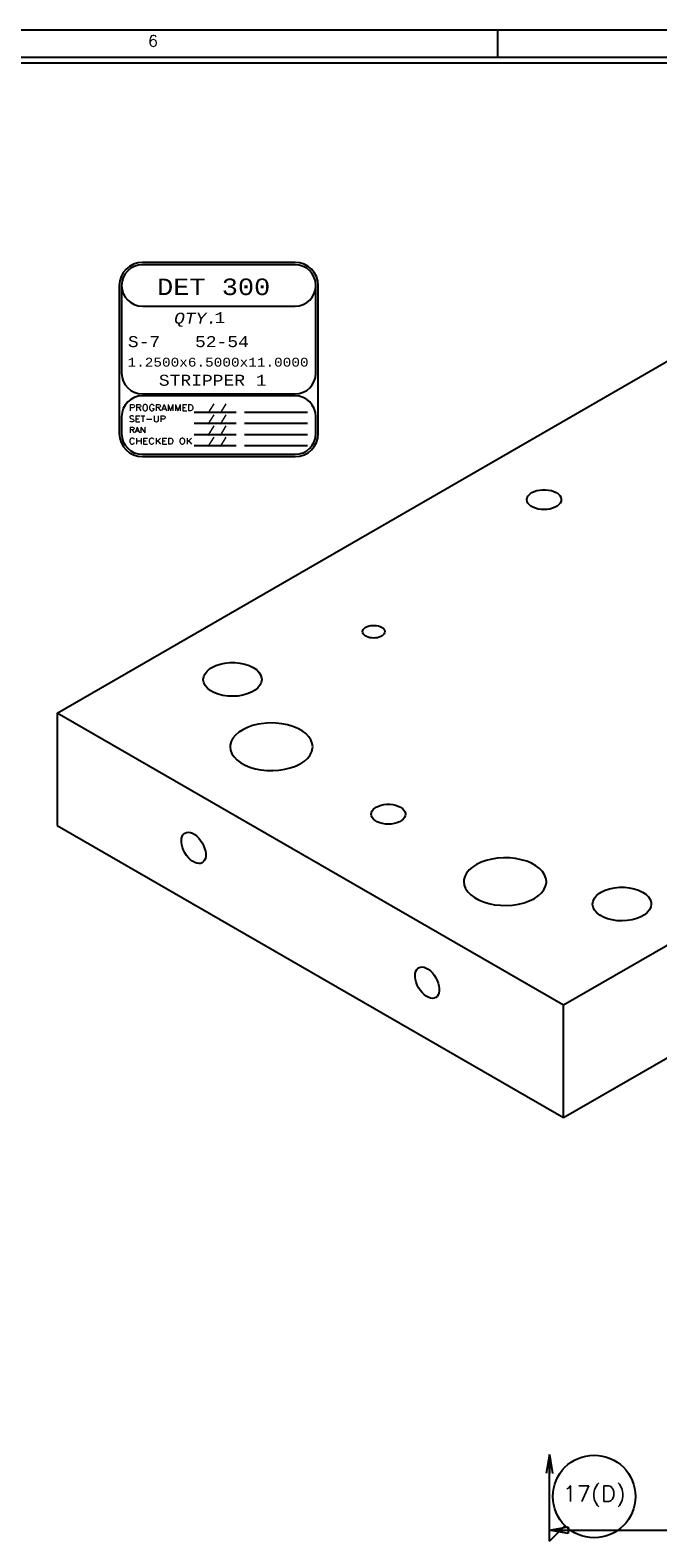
# Model space of a CAD drawing. Header units: inches. Extents: x 3 to 289, y 4 to 291.
# Tile 357 of 634: x 127.93 to 133.63, y 194.79 to 208.49. Entities that reach past the tile are written whole.
import ezdxf
from ezdxf.enums import TextEntityAlignment as Align

# ---------------------------------------------------------------- set-up
doc = ezdxf.new("R2010")
doc.units = ezdxf.units.IN
doc.header["$LTSCALE"] = 0.5
doc.header["$MEASUREMENT"] = 0
for name, color, linetype in [('DBU', 7, 'Continuous'), ('PLOTVIEW1', 7, 'Continuous'), ('STR_1', 7, 'Continuous')]:
    doc.layers.add(name, color=color, linetype=linetype)
doc.styles.add('VERO0-Simplex', font='simplex_.ttf')
doc.styles.add('VERO2-Courier New', font='cour.ttf')
doc.styles.add('VERO3-RomanS', font='romans__.ttf')
doc.styles.add('VERO5-RomanD', font='romand__.ttf')
doc.styles.add('VERO8-Courier New', font='couri.ttf')

# ---------------------------------------------------------------- blocks, each defined once
blk = doc.blocks.new('ArrowheadClosed')
at = {"color": 0}
for p, q in [((0, 0), (-1, 0.176)), ((-1, 0.176), (-1, -0.176)), ((-1, -0.176), (0, 0))]:
    blk.add_line(p, q, dxfattribs=at)
blk = doc.blocks.new('ArrowheadOpen')
at = {"color": 0}
for q in [(-1, 0.176), (-1, -0.176), (-1, 0)]:
    blk.add_line((0, 0), q, dxfattribs=at)

msp = doc.modelspace()

# ---------------------------------------------------------------- linework, layer by layer
at = {"layer": 'DBU', "color": 56, "linetype": 'Continuous'}
msp.add_line((132.645, 194.76), (132.787, 194.902), dxfattribs=at)
msp.add_circle((133.052, 195.167), 0.375, dxfattribs=at)
at = {"layer": 'PLOTVIEW1', "color": 97, "linetype": 'Continuous'}
for p, q in [((161.175, 208.49), (115.175, 208.49)), ((132.175, 208.49), (132.175, 208.24)), ((161.175, 208.24), (115.175, 208.24)), ((161.175, 208.19), (115.175, 208.19))]:
    msp.add_line(p, q, dxfattribs=at)
at = {"layer": 'PLOTVIEW1', "color": 7, "linetype": 'Continuous'}
for p, q in [((130.337, 206.378), (128.95, 206.378)), ((130.337, 206.357), (128.95, 206.357)), ((128.741, 206.17), (128.741, 204.824)), ((128.762, 206.17), (128.762, 205.373)), ((130.525, 205.373), (130.525, 206.17)), ((130.546, 204.824), (130.546, 206.17)), ((128.95, 205.982), (130.337, 205.982)), ((128.95, 205.185), (130.337, 205.185)), ((130.337, 205.166), (128.95, 205.166)), ((128.762, 204.979), (128.762, 204.824)), ((129.421, 205.02), (129.803, 205.02)), ((129.878, 205.02), (130.449, 205.02)), ((130.525, 204.824), (130.525, 204.979)), ((129.421, 204.919), (129.803, 204.919)), ((129.421, 204.817), (129.803, 204.817)), ((129.878, 204.919), (130.449, 204.919)), ((129.878, 204.817), (130.449, 204.817)), ((129.421, 204.716), (129.803, 204.716)), ((129.878, 204.716), (130.449, 204.716)), ((128.95, 204.637), (130.337, 204.637)), ((128.95, 204.616), (130.337, 204.616))]:
    msp.add_line(p, q, dxfattribs=at)
for centre, radius, start, end in [((128.95, 206.17), 0.209, 90, 180), ((128.95, 206.17), 0.188, 90, 180), ((128.95, 206.17), 0.188, 90, 270), ((130.337, 206.17), 0.209, 0, 90), ((130.337, 206.17), 0.188, 0, 90), ((130.337, 206.17), 0.188, 270, 90), ((128.95, 205.373), 0.188, 180, 270), ((130.337, 205.373), 0.188, 270, 0), ((128.95, 204.979), 0.188, 90, 180), ((130.337, 204.979), 0.188, 0, 90), ((128.95, 204.824), 0.209, 180, 270), ((128.95, 204.824), 0.188, 180, 270), ((130.337, 204.824), 0.188, 270, 0), ((130.337, 204.824), 0.209, 270, 0)]:
    msp.add_arc(centre, radius, start, end, dxfattribs=at)
at = {"layer": 'STR_1', "color": 190, "linetype": 'Continuous'}
for p, q in [((128.178, 202.285), (135.956, 206.775)), ((132.443, 204.24), (132.45, 204.255)), ((132.45, 204.255), (132.462, 204.269)), ((132.462, 204.269), (132.477, 204.282)), ((132.477, 204.282), (132.486, 204.288)), ((132.486, 204.288), (132.507, 204.298)), ((132.507, 204.298), (132.531, 204.306)), ((132.531, 204.306), (132.556, 204.311)), ((132.556, 204.311), (132.583, 204.314)), ((132.583, 204.314), (132.611, 204.314)), ((132.611, 204.314), (132.637, 204.311)), ((132.637, 204.311), (132.663, 204.306)), ((132.663, 204.306), (132.687, 204.298)), ((132.687, 204.298), (132.707, 204.288)), ((132.707, 204.288), (132.725, 204.276)), ((132.725, 204.276), (132.739, 204.262)), ((132.739, 204.262), (132.748, 204.247)), ((132.441, 204.224), (132.443, 204.24)), ((132.443, 204.208), (132.441, 204.224)), ((132.45, 204.193), (132.443, 204.208)), ((132.462, 204.179), (132.45, 204.193)), ((132.477, 204.166), (132.462, 204.179)), ((132.496, 204.155), (132.477, 204.166)), ((132.519, 204.146), (132.496, 204.155)), ((132.543, 204.139), (132.519, 204.146)), ((132.57, 204.135), (132.543, 204.139)), ((132.597, 204.134), (132.57, 204.135)), ((132.624, 204.135), (132.597, 204.134)), ((132.65, 204.139), (132.624, 204.135)), ((132.675, 204.146), (132.65, 204.139)), ((132.697, 204.155), (132.675, 204.146)), ((132.717, 204.166), (132.697, 204.155)), ((132.732, 204.179), (132.717, 204.166)), ((132.744, 204.193), (132.732, 204.179)), ((132.751, 204.208), (132.744, 204.193)), ((132.748, 204.247), (132.753, 204.232)), ((132.753, 204.224), (132.751, 204.208)), ((132.753, 204.232), (132.753, 204.224)), ((140.552, 204.122), (132.774, 199.631)), ((130.95, 203.025), (130.951, 203.035)), ((130.951, 203.015), (130.95, 203.025)), ((130.951, 203.035), (130.956, 203.045)), ((130.956, 203.045), (130.963, 203.054)), ((130.963, 203.054), (130.973, 203.062)), ((130.973, 203.062), (130.979, 203.066)), ((130.979, 203.066), (130.992, 203.072)), ((130.992, 203.072), (131.008, 203.077)), ((131.008, 203.077), (131.024, 203.081)), ((131.024, 203.081), (131.041, 203.082)), ((131.041, 203.082), (131.059, 203.082)), ((131.059, 203.082), (131.076, 203.081)), ((131.076, 203.081), (131.093, 203.077)), ((131.093, 203.077), (131.108, 203.072)), ((131.108, 203.072), (131.121, 203.066)), ((131.121, 203.066), (131.132, 203.058)), ((131.132, 203.058), (131.141, 203.049)), ((131.141, 203.049), (131.147, 203.04)), ((131.147, 203.04), (131.15, 203.03)), ((131.151, 203.025), (131.149, 203.015)), ((131.15, 203.03), (131.151, 203.025)), ((130.956, 203.005), (130.951, 203.015)), ((130.963, 202.996), (130.956, 203.005)), ((130.973, 202.987), (130.963, 202.996)), ((130.986, 202.98), (130.973, 202.987)), ((131, 202.974), (130.986, 202.98)), ((131.016, 202.97), (131, 202.974)), ((131.033, 202.968), (131.016, 202.97)), ((131.05, 202.967), (131.033, 202.968)), ((131.068, 202.968), (131.05, 202.967)), ((131.085, 202.97), (131.068, 202.968)), ((131.1, 202.974), (131.085, 202.97)), ((131.115, 202.98), (131.1, 202.974)), ((131.127, 202.987), (131.115, 202.98)), ((131.137, 202.996), (131.127, 202.987)), ((131.145, 203.005), (131.137, 202.996)), ((131.149, 203.015), (131.145, 203.005)), ((129.699, 202.739), (129.744, 202.744)), ((129.744, 202.744), (129.79, 202.744)), ((129.79, 202.744), (129.836, 202.739)), ((129.503, 202.591), (129.507, 202.617)), ((129.507, 202.617), (129.519, 202.643)), ((129.519, 202.643), (129.538, 202.667)), ((129.538, 202.667), (129.564, 202.689)), ((129.564, 202.689), (129.581, 202.699)), ((129.581, 202.699), (129.616, 202.716)), ((129.616, 202.716), (129.656, 202.73)), ((129.656, 202.73), (129.699, 202.739)), ((129.836, 202.739), (129.879, 202.73)), ((129.879, 202.73), (129.919, 202.717)), ((129.919, 202.717), (129.955, 202.7)), ((129.955, 202.7), (129.985, 202.68)), ((129.985, 202.68), (130.008, 202.657)), ((130.008, 202.657), (130.024, 202.632)), ((130.024, 202.632), (130.033, 202.606)), ((130.033, 202.606), (130.034, 202.591)), ((129.503, 202.588), (129.503, 202.591)), ((129.508, 202.562), (129.503, 202.588)), ((129.52, 202.536), (129.508, 202.562)), ((129.54, 202.512), (129.52, 202.536)), ((129.567, 202.491), (129.54, 202.512)), ((129.6, 202.472), (129.567, 202.491)), ((129.638, 202.457), (129.6, 202.472)), ((129.94, 202.474), (129.903, 202.459)), ((129.973, 202.493), (129.94, 202.474)), ((129.999, 202.515), (129.973, 202.493)), ((130.018, 202.539), (129.999, 202.515)), ((130.03, 202.564), (130.018, 202.539)), ((130.034, 202.591), (130.03, 202.564)), ((129.68, 202.446), (129.638, 202.457)), ((129.725, 202.44), (129.68, 202.446)), ((129.771, 202.438), (129.725, 202.44)), ((129.817, 202.44), (129.771, 202.438)), ((129.861, 202.447), (129.817, 202.44)), ((129.903, 202.459), (129.861, 202.447)), ((132.774, 199.631), (128.178, 202.285)), ((128.178, 202.285), (128.178, 201.264)), ((130.108, 202.195), (130.054, 202.191)), ((130.163, 202.194), (130.108, 202.195)), ((129.795, 202.085), (129.772, 202.056)), ((129.825, 202.111), (129.795, 202.085)), ((129.862, 202.134), (129.825, 202.111)), ((129.904, 202.155), (129.862, 202.134)), ((129.951, 202.171), (129.904, 202.155)), ((130.001, 202.183), (129.951, 202.171)), ((130.054, 202.191), (130.001, 202.183)), ((130.217, 202.188), (130.163, 202.194)), ((130.269, 202.178), (130.217, 202.188)), ((130.317, 202.163), (130.269, 202.178)), ((130.362, 202.145), (130.317, 202.163)), ((130.401, 202.123), (130.362, 202.145)), ((130.435, 202.098), (130.401, 202.123)), ((130.462, 202.07), (130.435, 202.098)), ((130.481, 202.041), (130.462, 202.07)), ((129.748, 201.994), (129.747, 201.979)), ((129.747, 201.979), (129.751, 201.947)), ((129.756, 202.026), (129.748, 201.994)), ((129.751, 201.947), (129.763, 201.916)), ((129.772, 202.056), (129.756, 202.026)), ((130.475, 201.905), (130.49, 201.935)), ((130.493, 202.01), (130.481, 202.041)), ((130.49, 201.935), (130.496, 201.967)), ((130.497, 201.979), (130.493, 202.01)), ((130.496, 201.967), (130.497, 201.979)), ((129.763, 201.916), (129.783, 201.887)), ((129.783, 201.887), (129.809, 201.859)), ((129.809, 201.859), (129.843, 201.834)), ((129.843, 201.834), (129.882, 201.812)), ((129.882, 201.812), (129.927, 201.794)), ((129.927, 201.794), (129.975, 201.779)), ((130.243, 201.774), (130.293, 201.786)), ((130.293, 201.786), (130.34, 201.802)), ((130.34, 201.802), (130.382, 201.823)), ((130.382, 201.823), (130.387, 201.825)), ((130.387, 201.825), (130.423, 201.849)), ((130.423, 201.849), (130.452, 201.876)), ((130.452, 201.876), (130.475, 201.905)), ((129.975, 201.779), (130.027, 201.769)), ((130.027, 201.769), (130.081, 201.763)), ((130.081, 201.763), (130.136, 201.762)), ((130.136, 201.762), (130.19, 201.766)), ((130.19, 201.766), (130.243, 201.774)), ((131.026, 201.366), (131.029, 201.382)), ((131.029, 201.382), (131.036, 201.397)), ((131.036, 201.397), (131.047, 201.411)), ((131.047, 201.411), (131.063, 201.424)), ((131.063, 201.424), (131.072, 201.43)), ((131.072, 201.43), (131.093, 201.44)), ((131.093, 201.44), (131.117, 201.448)), ((131.117, 201.448), (131.142, 201.453)), ((131.142, 201.453), (131.169, 201.456)), ((131.169, 201.456), (131.196, 201.456)), ((131.196, 201.456), (131.223, 201.453)), ((131.223, 201.453), (131.249, 201.448)), ((131.249, 201.448), (131.272, 201.44)), ((131.272, 201.44), (131.293, 201.43)), ((131.293, 201.43), (131.311, 201.418)), ((131.311, 201.418), (131.324, 201.404)), ((131.324, 201.404), (131.334, 201.39)), ((131.334, 201.39), (131.338, 201.374)), ((131.338, 201.374), (131.339, 201.366)), ((128.178, 201.264), (132.774, 198.61)), ((131.029, 201.35), (131.026, 201.366)), ((131.036, 201.335), (131.029, 201.35)), ((131.047, 201.321), (131.036, 201.335)), ((131.063, 201.308), (131.047, 201.321)), ((131.082, 201.297), (131.063, 201.308)), ((131.105, 201.288), (131.082, 201.297)), ((131.129, 201.281), (131.105, 201.288)), ((131.156, 201.277), (131.129, 201.281)), ((131.183, 201.276), (131.156, 201.277)), ((131.21, 201.277), (131.183, 201.276)), ((131.236, 201.281), (131.21, 201.277)), ((131.261, 201.288), (131.236, 201.281)), ((131.283, 201.297), (131.261, 201.288)), ((131.302, 201.308), (131.283, 201.297)), ((131.318, 201.321), (131.302, 201.308)), ((131.33, 201.335), (131.318, 201.321)), ((131.337, 201.35), (131.33, 201.335)), ((131.339, 201.366), (131.337, 201.35)), ((132.774, 198.61), (137.535, 201.359)), ((129.304, 201.124), (129.306, 201.145)), ((129.305, 201.112), (129.304, 201.124)), ((129.308, 201.089), (129.305, 201.112)), ((129.306, 201.145), (129.311, 201.164)), ((129.311, 201.164), (129.319, 201.179)), ((129.319, 201.179), (129.33, 201.191)), ((129.33, 201.191), (129.337, 201.195)), ((129.337, 201.195), (129.352, 201.201)), ((129.352, 201.201), (129.368, 201.203)), ((129.368, 201.203), (129.386, 201.2)), ((129.386, 201.2), (129.405, 201.193)), ((129.405, 201.193), (129.425, 201.182)), ((129.425, 201.182), (129.444, 201.167)), ((129.444, 201.167), (129.462, 201.149)), ((129.462, 201.149), (129.478, 201.128)), ((129.478, 201.128), (129.493, 201.105)), ((129.493, 201.105), (129.505, 201.081)), ((129.315, 201.064), (129.308, 201.089)), ((129.324, 201.039), (129.315, 201.064)), ((129.337, 201.015), (129.324, 201.039)), ((129.352, 200.992), (129.337, 201.015)), ((129.368, 200.971), (129.352, 200.992)), ((129.386, 200.953), (129.368, 200.971)), ((129.505, 201.081), (129.515, 201.056)), ((129.515, 201.056), (129.522, 201.031)), ((129.522, 200.965), (129.515, 200.948)), ((129.522, 201.031), (129.525, 201.008)), ((129.525, 200.985), (129.522, 200.965)), ((129.525, 201.008), (129.525, 200.985)), ((132.175, 200.967), (132.122, 200.959)), ((132.23, 200.97), (132.175, 200.967)), ((132.285, 200.969), (132.23, 200.97)), ((132.338, 200.963), (132.285, 200.969)), ((132.39, 200.953), (132.338, 200.963)), ((129.405, 200.938), (129.386, 200.953)), ((129.425, 200.927), (129.405, 200.938)), ((129.444, 200.92), (129.425, 200.927)), ((129.462, 200.917), (129.444, 200.92)), ((129.478, 200.919), (129.462, 200.917)), ((129.493, 200.925), (129.478, 200.919)), ((129.505, 200.935), (129.493, 200.925)), ((129.515, 200.948), (129.505, 200.935)), ((131.893, 200.831), (131.877, 200.801)), ((131.916, 200.86), (131.893, 200.831)), ((131.947, 200.886), (131.916, 200.86)), ((131.983, 200.91), (131.947, 200.886)), ((132.025, 200.93), (131.983, 200.91)), ((132.072, 200.946), (132.025, 200.93)), ((132.122, 200.959), (132.072, 200.946)), ((132.439, 200.939), (132.39, 200.953)), ((132.483, 200.92), (132.439, 200.939)), ((132.523, 200.898), (132.483, 200.92)), ((132.556, 200.873), (132.523, 200.898)), ((132.583, 200.846), (132.556, 200.873)), ((132.602, 200.816), (132.583, 200.846)), ((131.869, 200.77), (131.868, 200.754)), ((131.868, 200.754), (131.872, 200.722)), ((131.877, 200.801), (131.869, 200.77)), ((131.872, 200.722), (131.884, 200.691)), ((131.884, 200.691), (131.904, 200.662)), ((132.596, 200.68), (132.611, 200.711)), ((132.614, 200.785), (132.602, 200.816)), ((132.611, 200.711), (132.618, 200.742)), ((132.618, 200.754), (132.614, 200.785)), ((132.618, 200.742), (132.618, 200.754)), ((133.151, 200.675), (133.191, 200.689)), ((133.191, 200.689), (133.235, 200.698)), ((133.235, 200.698), (133.28, 200.702)), ((133.28, 200.702), (133.326, 200.702)), ((133.326, 200.702), (133.371, 200.698)), ((133.371, 200.698), (133.415, 200.689)), ((133.415, 200.689), (133.455, 200.676)), ((131.904, 200.662), (131.931, 200.634)), ((131.931, 200.634), (131.964, 200.609)), ((131.964, 200.609), (132.003, 200.587)), ((132.003, 200.587), (132.048, 200.569)), ((132.048, 200.569), (132.097, 200.555)), ((132.097, 200.555), (132.148, 200.544)), ((132.364, 200.549), (132.415, 200.561)), ((132.415, 200.561), (132.461, 200.578)), ((132.461, 200.578), (132.504, 200.598)), ((132.504, 200.598), (132.509, 200.601)), ((132.509, 200.601), (132.544, 200.625)), ((132.544, 200.625), (132.574, 200.651)), ((132.574, 200.651), (132.596, 200.68)), ((133.038, 200.55), (133.042, 200.576)), ((133.042, 200.576), (133.054, 200.602)), ((133.054, 200.602), (133.074, 200.626)), ((133.074, 200.626), (133.1, 200.648)), ((133.1, 200.648), (133.116, 200.658)), ((133.116, 200.658), (133.151, 200.675)), ((133.455, 200.676), (133.49, 200.659)), ((133.49, 200.659), (133.52, 200.639)), ((133.52, 200.639), (133.544, 200.616)), ((133.544, 200.616), (133.56, 200.591)), ((133.56, 200.591), (133.568, 200.565)), ((133.568, 200.565), (133.57, 200.55)), ((132.148, 200.544), (132.202, 200.539)), ((132.202, 200.539), (132.257, 200.537)), ((132.257, 200.537), (132.311, 200.541)), ((132.311, 200.541), (132.364, 200.549)), ((133.038, 200.547), (133.038, 200.55)), ((133.043, 200.521), (133.038, 200.547)), ((133.056, 200.495), (133.043, 200.521)), ((133.076, 200.471), (133.056, 200.495)), ((133.103, 200.45), (133.076, 200.471)), ((133.136, 200.431), (133.103, 200.45)), ((133.174, 200.416), (133.136, 200.431)), ((133.216, 200.405), (133.174, 200.416)), ((133.438, 200.417), (133.396, 200.406)), ((133.476, 200.433), (133.438, 200.417)), ((133.508, 200.452), (133.476, 200.433)), ((133.534, 200.473), (133.508, 200.452)), ((133.554, 200.497), (133.534, 200.473)), ((133.566, 200.523), (133.554, 200.497)), ((133.57, 200.55), (133.566, 200.523)), ((133.26, 200.398), (133.216, 200.405)), ((133.306, 200.396), (133.26, 200.398)), ((133.352, 200.399), (133.306, 200.396)), ((133.396, 200.406), (133.352, 200.399)), ((131.426, 199.899), (131.427, 199.92)), ((131.426, 199.888), (131.426, 199.899)), ((131.43, 199.864), (131.426, 199.888)), ((131.427, 199.92), (131.432, 199.939)), ((131.432, 199.939), (131.441, 199.954)), ((131.441, 199.954), (131.452, 199.966)), ((131.452, 199.966), (131.458, 199.971)), ((131.458, 199.971), (131.473, 199.976)), ((131.473, 199.976), (131.49, 199.978)), ((131.49, 199.978), (131.508, 199.975)), ((131.508, 199.975), (131.527, 199.968)), ((131.527, 199.968), (131.546, 199.957)), ((131.546, 199.957), (131.565, 199.942)), ((131.565, 199.942), (131.583, 199.924)), ((131.583, 199.924), (131.6, 199.903)), ((131.6, 199.903), (131.614, 199.88)), ((131.614, 199.88), (131.627, 199.856)), ((131.436, 199.839), (131.43, 199.864)), ((131.446, 199.814), (131.436, 199.839)), ((131.458, 199.79), (131.446, 199.814)), ((131.473, 199.767), (131.458, 199.79)), ((131.49, 199.747), (131.473, 199.767)), ((131.508, 199.729), (131.49, 199.747)), ((131.627, 199.856), (131.636, 199.831)), ((131.636, 199.831), (131.643, 199.807)), ((131.643, 199.741), (131.636, 199.724)), ((131.643, 199.807), (131.646, 199.783)), ((131.646, 199.761), (131.643, 199.741)), ((131.646, 199.783), (131.646, 199.761)), ((131.527, 199.714), (131.508, 199.729)), ((131.546, 199.703), (131.527, 199.714)), ((131.565, 199.695), (131.546, 199.703)), ((131.583, 199.693), (131.565, 199.695)), ((131.6, 199.694), (131.583, 199.693)), ((131.614, 199.7), (131.6, 199.694)), ((131.627, 199.71), (131.614, 199.7)), ((131.636, 199.724), (131.627, 199.71)), ((132.774, 198.61), (132.774, 199.631))]:
    msp.add_line(p, q, dxfattribs=at)
at = {"layer": 'STR_1', "color": 95, "linetype": 'Continuous'}
msp.add_line((132.645, 194.76), (132.645, 195.547), dxfattribs=at)
at = {"layer": 'STR_1', "color": 56, "linetype": 'Continuous'}
for p, q in [((132.645, 194.81), (132.645, 194.96)), ((132.645, 194.86), (142.145, 194.86))]:
    msp.add_line(p, q, dxfattribs=at)

# ---------------------------------------------------------------- block references
at = {"layer": 'STR_1', "color": 95, "linetype": 'Continuous', "xscale": 0.170138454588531, "yscale": 0.170138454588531, "zscale": 0.170138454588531, "rotation": 90}
msp.add_blockref('ArrowheadOpen', (132.645, 195.547), dxfattribs=at)
at = {"layer": 'STR_1', "color": 56, "linetype": 'Continuous', "extrusion": (0, 0, -1), "xscale": 0.170138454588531, "yscale": 0.170138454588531, "zscale": 0.170138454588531}
msp.add_blockref('ArrowheadClosed', (-132.645, 194.86), dxfattribs=at)

# ---------------------------------------------------------------- texts
at = {"layer": 'DBU', "color": 7, "linetype": 'Continuous', "style": 'VERO0-Simplex', "width": 1.000796}
msp.add_text('17(D)', height=0.144, dxfattribs=at).set_placement((132.766, 195.12), (133.339, 195.12), align=Align.FIT)
at = {"layer": 'PLOTVIEW1', "color": 56, "linetype": 'Continuous', "style": 'VERO5-RomanD', "width": 0.999731}
msp.add_text('6', height=0.1, dxfattribs=at).set_placement((129, 208.342), (129.094, 208.342), align=Align.FIT)
at = {"layer": 'PLOTVIEW1', "color": 7, "linetype": 'Continuous'}
for s, height, style, width, p, p2 in [('DET 300', 0.15, 'VERO2-Courier New', 0.931388, (129.084, 206.083), (130.111, 206.083)), ('QTY.', 0.1, 'VERO8-Courier New', 0.931388, (129.238, 205.823), (129.629, 205.823)), ('1', 0.1, 'VERO2-Courier New', 0.931388, (129.605, 205.828), (129.703, 205.828)), ('S-7', 0.1, 'VERO2-Courier New', 0.931388, (128.819, 205.61), (129.112, 205.61)), ('52-54', 0.1, 'VERO2-Courier New', 0.931388, (129.428, 205.61), (129.917, 205.61)), ('1.2500x6.5000x11.0000', 0.08, 'VERO2-Courier New', 0.931388, (128.815, 205.433), (130.459, 205.433)), ('STRIPPER 1', 0.1, 'VERO2-Courier New', 0.931388, (129.1, 205.259), (130.078, 205.259)), ('PROGRAMMED', 0.0575, 'VERO3-RomanS', 1.000726, (128.829, 205.031), (129.416, 205.031)), ('/ /', 0.0563, 'VERO3-RomanS', 0.999632, (129.539, 205.029), (129.715, 205.029)), ('SET-UP', 0.0565, 'VERO3-RomanS', 1.000387, (128.827, 204.93), (129.164, 204.93)), ('/ /', 0.0563, 'VERO3-RomanS', 0.999632, (129.539, 204.928), (129.715, 204.928)), ('RAN', 0.0516, 'VERO3-RomanS', 1.00058, (128.83, 204.831), (128.981, 204.831)), ('/ /', 0.0563, 'VERO3-RomanS', 0.999632, (129.539, 204.827), (129.715, 204.827)), ('CHECKED OK', 0.0548, 'VERO3-RomanS', 1.000182, (128.827, 204.729), (129.404, 204.729)), ('/ /', 0.0563, 'VERO3-RomanS', 0.999632, (129.539, 204.726), (129.715, 204.726))]:
    msp.add_text(s, height=height, dxfattribs=dict(at, style=style, width=width)).set_placement(p, p2, align=Align.FIT)

doc.saveas('drawing.dxf')
